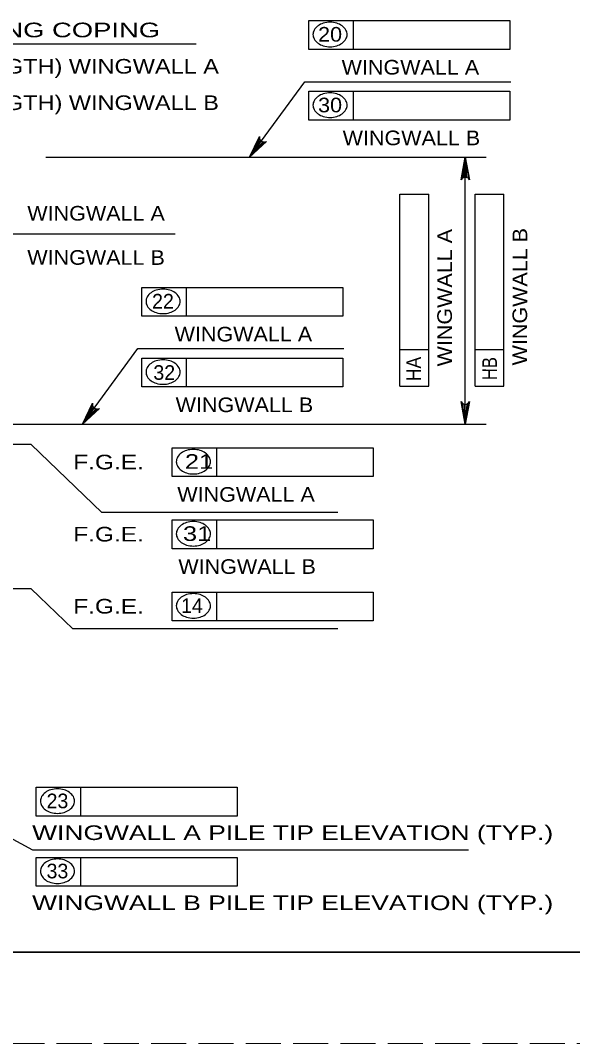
# Model space of a CAD drawing. Extents: x -6.4 to 73.1, y -66 to 0.
# Drawn here: x 20.27 to 24.8, y -66 to -57.61 of the extents above; entities that cross this region are included whole.
import ezdxf
from ezdxf.enums import TextEntityAlignment as Align

# ---------------------------------------------------------------- set-up
doc = ezdxf.new("R2010")
doc.units = 0
doc.header["$LTSCALE"] = 0.048
doc.linetypes.add('LONG_DASHED', pattern=[7.5, 6, -1.5])
for name, color, linetype, lineweight in [('1', 7, 'Continuous', 13), ('5', 7, 'Continuous', 25), ('63', 7, 'LONG_DASHED', 13)]:
    doc.layers.add(name, color=color, linetype=linetype, lineweight=lineweight)

msp = doc.modelspace()

# ---------------------------------------------------------------- hatches: boundary and pattern name
at = {"layer": '5'}
for points in [[(22.14708, -58.72783), (22.22483, -58.63833), (22.20892, -58.62667)], [(23.89717, -58.84117), (23.935, -58.84117), (23.91608, -58.72783)], [(20.77758, -60.91775), (20.85533, -60.82825), (20.83942, -60.81667)], [(23.89717, -60.80442), (23.935, -60.80442), (23.91608, -60.91775)]]:
    msp.add_hatch(color=256, dxfattribs=at).paths.add_polyline_path(points)

# ---------------------------------------------------------------- linework, layer by layer
at = {"layer": '1', "lineweight": 35}
msp.add_lwpolyline([(1.75, -65.25), (33.25, -65.25), (33.25, -44.75), (1.75, -44.75)], close=True, dxfattribs=at)
at = {"layer": '5'}
for p, q in [((22.63208, -57.84275), (22.63208, -57.60658)), ((22.63208, -57.60658), (24.28042, -57.60658)), ((22.99892, -57.84275), (22.99892, -57.60658)), ((24.28042, -57.60658), (24.28042, -57.84275)), ((17.9625, -57.797), (21.70992, -57.797)), ((24.28042, -57.84275), (22.63208, -57.84275)), ((22.63208, -58.1865), (24.28042, -58.1865)), ((22.63208, -58.42275), (22.63208, -58.1865)), ((22.99892, -58.42275), (22.99892, -58.1865)), ((24.28042, -58.1865), (24.28042, -58.42275)), ((24.28042, -58.42275), (22.63208, -58.42275)), ((20.47475, -58.72783), (24.08617, -58.72783)), ((23.91608, -60.91775), (23.91608, -58.72783)), ((23.37992, -60.60633), (23.37992, -59.0315)), ((23.37992, -59.0315), (23.61617, -59.0315)), ((23.61617, -60.60633), (23.61617, -59.0315)), ((23.99683, -59.0315), (24.23308, -59.0315)), ((23.99683, -60.60633), (23.99683, -59.0315)), ((24.23308, -60.60633), (24.23308, -59.0315)), ((21.53608, -59.35933), (18.5425, -59.35933)), ((21.26258, -59.7965), (22.91092, -59.7965)), ((21.26258, -60.03275), (21.26258, -59.7965)), ((21.62942, -60.03275), (21.62942, -59.7965)), ((22.91092, -59.7965), (22.91092, -60.03275)), ((22.91092, -60.03275), (21.26258, -60.03275)), ((23.37992, -60.30383), (23.61617, -60.30383)), ((23.99683, -60.30383), (24.23308, -60.30383)), ((21.26258, -60.37642), (22.91092, -60.37642)), ((21.26258, -60.61267), (21.26258, -60.37642)), ((21.62942, -60.61267), (21.62942, -60.37642)), ((22.91092, -60.37642), (22.91092, -60.61267)), ((23.37992, -60.60633), (23.61617, -60.60633)), ((23.99683, -60.60633), (24.23308, -60.60633)), ((22.91092, -60.61267), (21.26258, -60.61267)), ((20.02817, -60.91775), (24.08617, -60.91775)), ((20.35708, -61.08525), (20.02567, -61.08525)), ((20.35708, -61.08525), (20.93408, -61.64133)), ((21.51125, -61.11175), (23.15967, -61.11175)), ((21.51125, -61.34792), (21.51125, -61.11175)), ((21.87817, -61.34792), (21.87817, -61.11175)), ((23.15967, -61.11175), (23.15967, -61.34792)), ((23.15967, -61.34792), (21.51125, -61.34792)), ((22.8715, -61.64133), (20.93408, -61.64133)), ((21.51125, -61.70367), (23.15967, -61.70367)), ((21.51125, -61.93983), (21.51125, -61.70367)), ((21.87817, -61.93983), (21.87817, -61.70367)), ((23.15967, -61.70367), (23.15967, -61.93983)), ((23.15967, -61.93983), (21.51125, -61.93983)), ((20.35708, -62.26842), (16.534, -62.26842)), ((20.35708, -62.26842), (20.69792, -62.59683)), ((21.51125, -62.29492), (23.15967, -62.29492)), ((21.51125, -62.53108), (21.51125, -62.29492)), ((21.87817, -62.53108), (21.87817, -62.29492)), ((23.15967, -62.29492), (23.15967, -62.53108)), ((23.15967, -62.53108), (21.51125, -62.53108)), ((22.8715, -62.59683), (20.69792, -62.59683)), ((20.39633, -63.89692), (22.04467, -63.89692)), ((20.76317, -64.13317), (20.76317, -63.89692)), ((22.04467, -63.89692), (22.04467, -64.13317)), ((19.712, -64.05875), (20.36708, -64.41075)), ((20.36708, -64.41075), (23.9435, -64.41075)), ((20.39633, -64.47217), (22.04467, -64.47217)), ((20.39633, -64.70833), (20.39633, -64.47217)), ((20.76317, -64.70833), (20.76317, -64.47217)), ((22.04467, -64.47217), (22.04467, -64.70833)), ((22.04467, -64.70833), (20.39633, -64.70833))]:
    msp.add_line(p, q, dxfattribs=at)
for points in [[(22.14708, -58.72783), (22.60067, -58.10825), (24.28817, -58.10825)], [(22.14708, -58.72783), (22.229, -58.55675), (22.22858, -58.57425), (22.23425, -58.58758), (22.24308, -58.59675), (22.25442, -58.60233), (22.26892, -58.60375), (22.28542, -58.59808), (22.14708, -58.72783), (22.26892, -58.60375), (22.25442, -58.60233), (22.14708, -58.72783), (22.24308, -58.59675), (22.23425, -58.58758), (22.14708, -58.72783), (22.22858, -58.57425)], [(23.91608, -58.72783), (23.951, -58.91425), (23.94108, -58.89992), (23.92858, -58.8925), (23.91608, -58.89033), (23.90358, -58.8925), (23.89108, -58.89992), (23.88117, -58.91425), (23.91608, -58.72783), (23.89108, -58.89992), (23.90358, -58.8925), (23.91608, -58.72783), (23.91608, -58.89033), (23.92858, -58.8925), (23.91608, -58.72783), (23.94108, -58.89992)], [(20.77758, -60.91775), (21.23117, -60.29817), (22.91875, -60.29817)], [(20.77758, -60.91775), (20.8595, -60.74667), (20.85908, -60.76417), (20.86475, -60.7775), (20.87358, -60.78667), (20.88492, -60.79225), (20.89942, -60.79367), (20.91592, -60.788), (20.77758, -60.91775), (20.89942, -60.79367), (20.88492, -60.79225), (20.77758, -60.91775), (20.87358, -60.78667), (20.86475, -60.7775), (20.77758, -60.91775), (20.85908, -60.76417)], [(23.91608, -60.91775), (23.88117, -60.73133), (23.89108, -60.74567), (23.90358, -60.75308), (23.91608, -60.75525), (23.92858, -60.75308), (23.94108, -60.74567), (23.951, -60.73133), (23.91608, -60.91775), (23.94108, -60.74567), (23.92858, -60.75308), (23.91608, -60.91775), (23.91608, -60.75525), (23.90358, -60.75308), (23.91608, -60.91775), (23.89108, -60.74567)], [(22.04467, -64.13317), (20.39633, -64.13317), (20.39633, -63.89692)]]:
    msp.add_lwpolyline(points, dxfattribs=at)
for points in [[(22.14708, -58.72783), (22.22483, -58.63833), (22.20892, -58.62667)], [(23.89717, -58.84117), (23.935, -58.84117), (23.91608, -58.72783)], [(20.77758, -60.91775), (20.85533, -60.82825), (20.83942, -60.81667)], [(23.89717, -60.80442), (23.935, -60.80442), (23.91608, -60.91775)]]:
    msp.add_lwpolyline(points, close=True, dxfattribs=at)
for centre, radius, start, end in [((22.77231, -57.73899), 0.1103, 125.63164, 149.97668), ((22.79338, -57.76838), 0.14646, 106.53583, 125.63164), ((22.80716, -57.81479), 0.19487, 90, 106.53583), ((22.80716, -57.81479), 0.19487, 73.46417, 90), ((22.82093, -57.76838), 0.14646, 54.36836, 73.46417), ((22.842, -57.73899), 0.1103, 30.02332, 54.36836), ((22.7401, -57.72038), 0.07309, 149.97668, 180), ((22.7401, -57.72038), 0.07309, 180, 210.02332), ((22.87421, -57.72038), 0.07309, 0, 30.02332), ((22.87421, -57.72038), 0.07309, 329.97668, 0), ((22.77231, -57.70176), 0.1103, 210.02332, 234.36836), ((22.79338, -57.67237), 0.14646, 234.36836, 253.46417), ((22.80716, -57.62596), 0.19487, 253.46417, 270), ((22.80716, -57.62596), 0.19487, 270, 286.53583), ((22.82093, -57.67237), 0.14646, 286.53583, 305.63164), ((22.842, -57.70176), 0.1103, 305.63164, 329.97668), ((22.77231, -58.31894), 0.1103, 125.63164, 149.97668), ((22.79338, -58.34833), 0.14646, 106.53583, 125.63164), ((22.80716, -58.39473), 0.19487, 90, 106.53583), ((22.80716, -58.39473), 0.19487, 73.46417, 90), ((22.82093, -58.34833), 0.14646, 54.36836, 73.46417), ((22.842, -58.31894), 0.1103, 30.02332, 54.36836), ((22.7401, -58.30032), 0.07309, 149.97668, 180), ((22.7401, -58.30032), 0.07309, 180, 210.02332), ((22.77231, -58.28171), 0.1103, 210.02332, 234.36836), ((22.842, -58.28171), 0.1103, 305.63164, 329.97668), ((22.87421, -58.30032), 0.07309, 0, 30.02332), ((22.87421, -58.30032), 0.07309, 329.97668, 0), ((22.79338, -58.25231), 0.14646, 234.36836, 253.46417), ((22.80716, -58.20591), 0.19487, 253.46417, 270), ((22.80716, -58.20591), 0.19487, 270, 286.53583), ((22.82093, -58.25231), 0.14646, 286.53583, 305.63164), ((21.40283, -59.92893), 0.1103, 125.63164, 149.97668), ((21.4239, -59.95833), 0.14646, 106.53583, 125.63164), ((21.43768, -60.00473), 0.19487, 90, 106.53583), ((21.43768, -60.00473), 0.19487, 73.46417, 90), ((21.45146, -59.95833), 0.14646, 54.36836, 73.46417), ((21.47252, -59.92893), 0.1103, 30.02332, 54.36836), ((21.37062, -59.91032), 0.07309, 149.97668, 180), ((21.37062, -59.91032), 0.07309, 180, 210.02332), ((21.50474, -59.91032), 0.07309, 0, 30.02332), ((21.50474, -59.91032), 0.07309, 329.97668, 0), ((21.40283, -59.8917), 0.1103, 210.02332, 234.36836), ((21.4239, -59.86231), 0.14646, 234.36836, 253.46417), ((21.43768, -59.81591), 0.19487, 253.46417, 270), ((21.43768, -59.81591), 0.19487, 270, 286.53583), ((21.45146, -59.86231), 0.14646, 286.53583, 305.63164), ((21.47252, -59.8917), 0.1103, 305.63164, 329.97668), ((21.40283, -60.50888), 0.1103, 125.63164, 149.97668), ((21.4239, -60.53827), 0.14646, 106.53583, 125.63164), ((21.43768, -60.58468), 0.19487, 90, 106.53583), ((21.43768, -60.58468), 0.19487, 73.46417, 90), ((21.45146, -60.53827), 0.14646, 54.36836, 73.46417), ((21.47252, -60.50888), 0.1103, 30.02332, 54.36836), ((21.37062, -60.49026), 0.07309, 149.97668, 180), ((21.37062, -60.49026), 0.07309, 180, 210.02332), ((21.50474, -60.49026), 0.07309, 0, 30.02332), ((21.50474, -60.49026), 0.07309, 329.97668, 0), ((21.40283, -60.47165), 0.1103, 210.02332, 234.36836), ((21.4239, -60.44226), 0.14646, 234.36836, 253.46417), ((21.43768, -60.39585), 0.19487, 253.46417, 270), ((21.43768, -60.39585), 0.19487, 270, 286.53583), ((21.45146, -60.44226), 0.14646, 286.53583, 305.63164), ((21.47252, -60.47165), 0.1103, 305.63164, 329.97668), ((21.61931, -61.22553), 0.07309, 149.97668, 180), ((21.65152, -61.24414), 0.1103, 125.63164, 149.97668), ((21.67259, -61.27354), 0.14646, 106.53583, 125.63164), ((21.68637, -61.31994), 0.19487, 90, 106.53583), ((21.68637, -61.31994), 0.19487, 73.46417, 90), ((21.70014, -61.27354), 0.14646, 54.36836, 73.46417), ((21.72121, -61.24414), 0.1103, 30.02332, 54.36836), ((21.75342, -61.22553), 0.07309, 0, 30.02332), ((21.61931, -61.22553), 0.07309, 180, 210.02332), ((21.65152, -61.20691), 0.1103, 210.02332, 234.36836), ((21.72121, -61.20691), 0.1103, 305.63164, 329.97668), ((21.75342, -61.22553), 0.07309, 329.97668, 0), ((21.67259, -61.17752), 0.14646, 234.36836, 253.46417), ((21.68637, -61.13112), 0.19487, 253.46417, 270), ((21.68637, -61.13112), 0.19487, 270, 286.53583), ((21.70014, -61.17752), 0.14646, 286.53583, 305.63164), ((21.61931, -61.81744), 0.07309, 149.97668, 180), ((21.65152, -61.83606), 0.1103, 125.63164, 149.97668), ((21.67259, -61.86545), 0.14646, 106.53583, 125.63164), ((21.68637, -61.91186), 0.19487, 90, 106.53583), ((21.68637, -61.91186), 0.19487, 73.46417, 90), ((21.70014, -61.86545), 0.14646, 54.36836, 73.46417), ((21.72121, -61.83606), 0.1103, 30.02332, 54.36836), ((21.75342, -61.81744), 0.07309, 0, 30.02332), ((21.61931, -61.81744), 0.07309, 180, 210.02332), ((21.65152, -61.79883), 0.1103, 210.02332, 234.36836), ((21.72121, -61.79883), 0.1103, 305.63164, 329.97668), ((21.75342, -61.81744), 0.07309, 329.97668, 0), ((21.67259, -61.76944), 0.14646, 234.36836, 253.46417), ((21.68637, -61.72303), 0.19487, 253.46417, 270), ((21.68637, -61.72303), 0.19487, 270, 286.53583), ((21.70014, -61.76944), 0.14646, 286.53583, 305.63164), ((21.61931, -62.40871), 0.07309, 149.97668, 180), ((21.65152, -62.42733), 0.1103, 125.63164, 149.97668), ((21.67259, -62.45672), 0.14646, 106.53583, 125.63164), ((21.68637, -62.50312), 0.19487, 90, 106.53583), ((21.68637, -62.50312), 0.19487, 73.46417, 90), ((21.70014, -62.45672), 0.14646, 54.36836, 73.46417), ((21.72121, -62.42733), 0.1103, 30.02332, 54.36836), ((21.75342, -62.40871), 0.07309, 0, 30.02332), ((21.61931, -62.40871), 0.07309, 180, 210.02332), ((21.65152, -62.3901), 0.1103, 210.02332, 234.36836), ((21.72121, -62.3901), 0.1103, 305.63164, 329.97668), ((21.75342, -62.40871), 0.07309, 329.97668, 0), ((21.67259, -62.3607), 0.14646, 234.36836, 253.46417), ((21.68637, -62.3143), 0.19487, 253.46417, 270), ((21.68637, -62.3143), 0.19487, 270, 286.53583), ((21.70014, -62.3607), 0.14646, 286.53583, 305.63164), ((20.53655, -64.02938), 0.1103, 125.63164, 149.97668), ((20.55762, -64.05877), 0.14646, 106.53583, 125.63164), ((20.5714, -64.10518), 0.19487, 90, 106.53583), ((20.5714, -64.10518), 0.19487, 73.46417, 90), ((20.58517, -64.05877), 0.14646, 54.36836, 73.46417), ((20.60624, -64.02938), 0.1103, 30.02332, 54.36836), ((20.50434, -64.01077), 0.07309, 149.97668, 180), ((20.50434, -64.01077), 0.07309, 180, 210.02332), ((20.53655, -63.99215), 0.1103, 210.02332, 234.36836), ((20.60624, -63.99215), 0.1103, 305.63164, 329.97668), ((20.63845, -64.01077), 0.07309, 0, 30.02332), ((20.63845, -64.01077), 0.07309, 329.97668, 0), ((20.55762, -63.96276), 0.14646, 234.36836, 253.46417), ((20.5714, -63.91635), 0.19487, 253.46417, 270), ((20.5714, -63.91635), 0.19487, 270, 286.53583), ((20.58517, -63.96276), 0.14646, 286.53583, 305.63164), ((20.50434, -64.58595), 0.07309, 149.97668, 180), ((20.53655, -64.60456), 0.1103, 125.63164, 149.97668), ((20.55762, -64.63395), 0.14646, 106.53583, 125.63164), ((20.5714, -64.68036), 0.19487, 90, 106.53583), ((20.5714, -64.68036), 0.19487, 73.46417, 90), ((20.58517, -64.63395), 0.14646, 54.36836, 73.46417), ((20.60624, -64.60456), 0.1103, 30.02332, 54.36836), ((20.63845, -64.58595), 0.07309, 0, 30.02332), ((20.50434, -64.58595), 0.07309, 180, 210.02332), ((20.53655, -64.56733), 0.1103, 210.02332, 234.36836), ((20.60624, -64.56733), 0.1103, 305.63164, 329.97668), ((20.63845, -64.58595), 0.07309, 329.97668, 0), ((20.55762, -64.53794), 0.14646, 234.36836, 253.46417), ((20.5714, -64.49154), 0.19487, 253.46417, 270), ((20.5714, -64.49154), 0.19487, 270, 286.53583), ((20.58517, -64.53794), 0.14646, 286.53583, 305.63164)]:
    msp.add_arc(centre, radius, start, end, dxfattribs=at)
at = {"layer": '63'}
msp.add_lwpolyline([(0, -66), (34, -66), (34, -44), (0, -44)], close=True, dxfattribs=at)

# ---------------------------------------------------------------- texts
at = {"layer": '5'}
for s, width, p in [('130x450 (6"x18") WING COPING', 1.4, (18.07, -57.74325)), ('(LENGTH) WINGWALL A', 1.2, (19.70233, -58.04133)), ('(LENGTH) WINGWALL B', 1.2, (19.70233, -58.33992)), ('F.G.E.', 1.25, (20.70058, -61.28858)), ('F.G.E.', 1.25, (20.70058, -61.8805)), ('F.G.E.', 1.25, (20.70058, -62.47175)), ('WINGWALL A PILE TIP ELEVATION (TYP.)', 1.35, (20.36367, -64.32983)), ('WINGWALL B PILE TIP ELEVATION (TYP.)', 1.35, (20.36367, -64.905))]:
    msp.add_text(s, height=0.12, dxfattribs=dict(at, width=width)).set_placement(p)
for s, width, p in [('20', 1.1, (22.80708, -57.77883)), ('WINGWALL A', 1.1, (23.46583, -58.049)), ('30', 1.1, (22.80708, -58.35883)), ('WINGWALL B', 1.1, (23.47425, -58.629)), ('WINGWALL A', 1.1, (22.09633, -60.239)), ('WINGWALL B', 1.1, (22.10475, -60.81892)), ('21', 1.3, (21.73237, -61.284)), ('WINGWALL A', 1.1, (22.11825, -61.55417)), ('31', 1.3, (21.71663, -61.87592)), ('WINGWALL B', 1.1, (22.12667, -62.14608))]:
    msp.add_text(s, height=0.12, dxfattribs=dict(at, width=width)).set_placement(p, align=Align.CENTER)
at = {"layer": '5', "width": 1.1}
for s, p in [('WINGWALL A', (20.32408, -59.24692)), ('WINGWALL B', (20.32408, -59.60933))]:
    msp.add_text(s, height=0.12, rotation=359.938, dxfattribs=at).set_placement(p)
at = {"layer": '5'}
for s, width, p in [('WINGWALL A', 1.1, (23.80662, -59.88023)), ('WINGWALL B', 1.1, (24.42353, -59.8719)), ('HA', 0.9, (23.55302, -60.46519)), ('HB', 0.85, (24.1751, -60.46194))]:
    msp.add_text(s, height=0.12, rotation=89.938, dxfattribs=dict(at, width=width)).set_placement(p, align=Align.CENTER)
for s, p in [('22', (21.43671, -59.96883)), ('32', (21.44721, -60.554)), ('14', (21.67396, -62.46717)), ('23', (20.57121, -64.06925)), ('33', (20.57121, -64.64442))]:
    msp.add_text(s, height=0.12, dxfattribs=at).set_placement(p, align=Align.CENTER)

doc.saveas('drawing.dxf')
